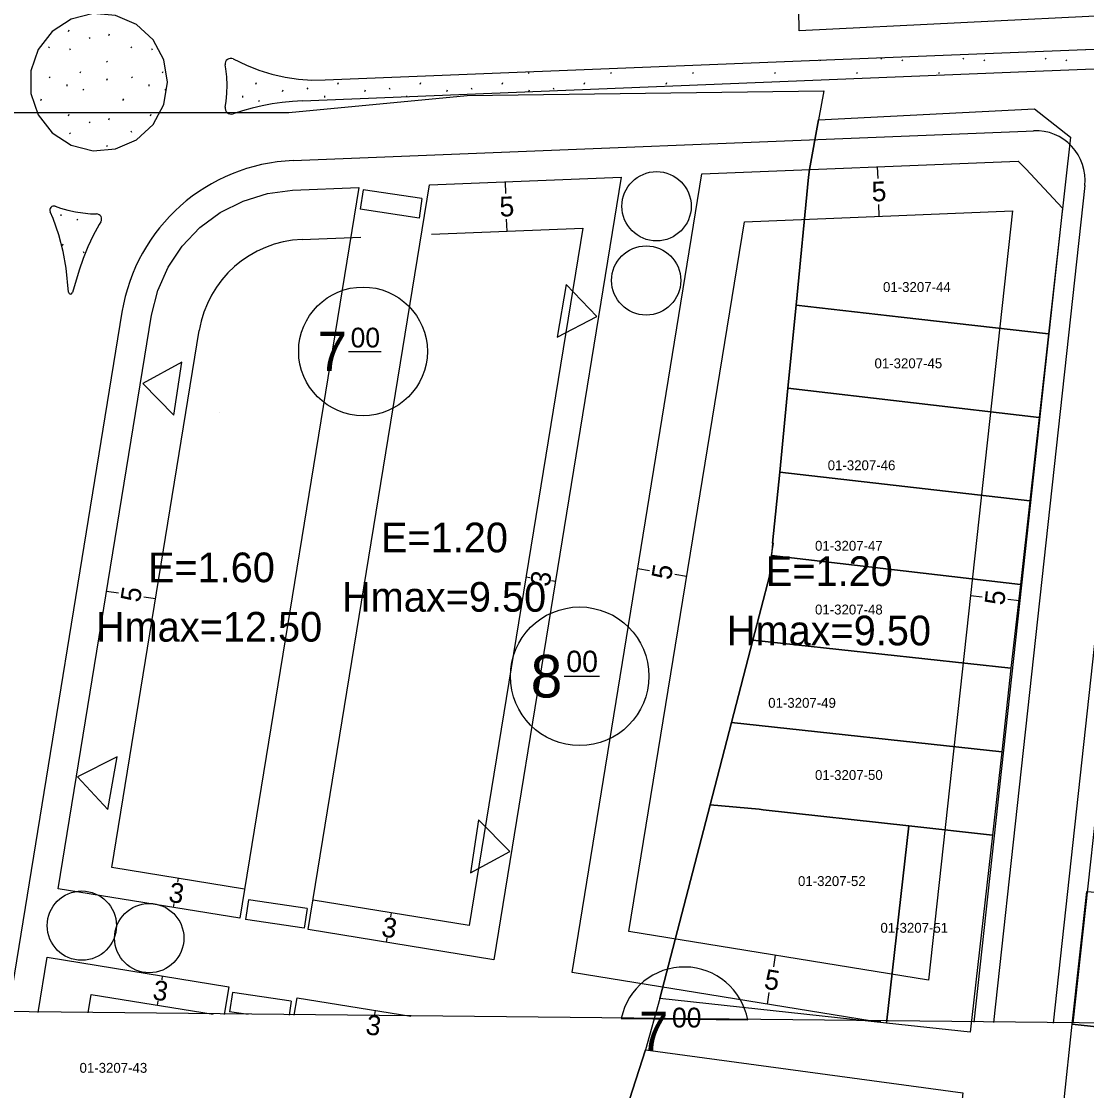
# Model space of a CAD drawing. Extents: x 419396 to 421519, y 4453567 to 4456767.
# Drawn here: x 420626.6 to 420734.2, y 4454304 to 4454412.1 of the extents above; entities that cross this region are included whole.
import ezdxf

# ---------------------------------------------------------------- set-up
doc = ezdxf.new("R2010")
doc.units = 0
for name, color, linetype in [('0_KADASTRO', 7, 'Continuous'), ('Level 16', 7, 'Continuous'), ('Level 20', 7, 'Continuous'), ('Level 29', 7, 'Continuous'), ('Level 30', 7, 'Continuous'), ('Level 41', 7, 'Continuous'), ('Level 53', 7, 'Continuous'), ('Level 55', 7, 'Continuous'), ('Level 58', 7, 'Continuous'), ('Level 62', 7, 'Continuous'), ('Y_Lejant', 7, 'Continuous')]:
    doc.layers.add(name, color=color, linetype=linetype)

msp = doc.modelspace()

# ---------------------------------------------------------------- linework, layer by layer
at = {"layer": '0_KADASTRO'}
for points in [[(420704.87, 4454428.71), (420705.73, 4454450.25), (420706.62, 4454472.48), (420706.8, 4454476.84), (420707.02, 4454479.58), (420707.81, 4454489.19), (420735.04, 4454485.63), (420736.53, 4454449.88), (420736.79, 4454443.57), (420736.8, 4454440.33), (420737.17, 4454427.02), (420737.32, 4454424.69), (420737.81, 4454412.75), (420705.15, 4454411.12), (420705.05, 4454417.5)], [(420704.84, 4454383.42), (420706.1, 4454396.34), (420706.2, 4454397.13), (420707.09, 4454402.14), (420728.92, 4454403.25), (420732.57, 4454400.37), (420730.34, 4454380.51), (420715.44, 4454382.19)], [(420704.01, 4454375.01), (420704.84, 4454383.42), (420715.44, 4454382.19), (420730.34, 4454380.51), (420729.4, 4454372.07)], [(420703.18, 4454366.53), (420704.01, 4454375.01), (420729.4, 4454372.07), (420728.45, 4454363.62)], [(420702.34, 4454358.1), (420702.57, 4454359.34), (420702.47, 4454359.34), (420703.18, 4454366.53), (420728.45, 4454363.62), (420727.52, 4454355.17)], [(420700.46, 4454349.57), (420702.14, 4454356.02), (420702.34, 4454358.1), (420727.52, 4454355.17), (420726.55, 4454346.73)], [(420698.32, 4454341.24), (420700.46, 4454349.57), (420726.55, 4454346.73), (420725.61, 4454338.28)], [(420696.14, 4454332.92), (420698.32, 4454341.24), (420725.61, 4454338.28), (420724.68, 4454329.84), (420716.22, 4454330.79), (420701.51, 4454332.4), (420701.31, 4454332.46), (420701.11, 4454332.47)], [(420691.06, 4454313.34), (420696.14, 4454332.92), (420701.11, 4454332.47), (420701.31, 4454332.46), (420701.51, 4454332.4), (420716.22, 4454330.79), (420713.98, 4454310.87)], [(420713.98, 4454310.87), (420716.22, 4454330.79), (420724.68, 4454329.84), (420722.43, 4454309.96)], [(420732.74, 4454310.75), (420734.2, 4454324.17), (420745.57, 4454323.32), (420744.07, 4454309.5)], [(420731.89, 4454302.79), (420732.74, 4454310.75), (420744.07, 4454309.5), (420755.01, 4454308.29), (420754.14, 4454300.27)], [(420675.4, 4454264.02), (420689.62, 4454308.17), (420721.69, 4454303.81), (420716.6, 4454254.26), (420714.06, 4454252.64)]]:
    msp.add_lwpolyline(points, close=True, dxfattribs=at)
msp.add_lwpolyline([(420615.67, 4454402.88), (420653.59, 4454402.87), (420671.62, 4454404.59), (420707.63, 4454405.06), (420707.09, 4454402.14), (420706.2, 4454397.13), (420706.1, 4454396.34), (420704.84, 4454383.42), (420704.01, 4454375.01), (420703.18, 4454366.53), (420702.47, 4454359.34), (420702.34, 4454358.1), (420702.14, 4454356.02), (420700.46, 4454349.57), (420698.32, 4454341.24), (420696.14, 4454332.92), (420691.06, 4454313.34), (420689.62, 4454308.17), (420675.4, 4454264.02)], dxfattribs=at)
at = {"layer": 'Level 16'}
for p, q in [((420681.6, 4454385.5), (420680.71, 4454380.18)), ((420684.7, 4454382.25), (420681.6, 4454385.5)), ((420680.71, 4454380.18), (420684.7, 4454382.25)), ((420642.78, 4454377.63), (420638.82, 4454375.49)), ((420641.98, 4454372.29), (420642.78, 4454377.63)), ((420638.82, 4454375.49), (420641.98, 4454372.29)), ((420636.23, 4454337.77), (420632.22, 4454335.74)), ((420635.3, 4454332.46), (420636.23, 4454337.77)), ((420632.22, 4454335.74), (420635.3, 4454332.46)), ((420672.74, 4454331.4), (420671.94, 4454326.06)), ((420675.9, 4454328.19), (420672.74, 4454331.4)), ((420671.94, 4454326.06), (420675.9, 4454328.19))]:
    msp.add_line(p, q, dxfattribs=at)
at = {"layer": 'Level 20'}
for p, q in [((420713.03, 4454397.39), (420713.08, 4454396.19)), ((420675.44, 4454395.88), (420675.49, 4454394.68)), ((420713.23, 4454392.4), (420713.19, 4454393.59)), ((420699.61, 4454391.84), (420726.69, 4454392.94)), ((420726.69, 4454392.94), (420718.22, 4454315.19)), ((420675.64, 4454390.88), (420675.59, 4454392.08)), ((420687.93, 4454320.12), (420699.61, 4454391.84)), ((420654.92, 4454390.04), (420660.85, 4454390.28)), ((420667.99, 4454390.57), (420683.29, 4454391.19)), ((420683.29, 4454391.19), (420671.82, 4454320.72)), ((420635.7, 4454326.59), (420644.53, 4454380.84)), ((420688.84, 4454356.79), (420690.02, 4454356.59)), ((420677.55, 4454355.95), (420677.95, 4454355.89)), ((420693.77, 4454355.98), (420692.59, 4454356.18)), ((420635.18, 4454354.52), (420636.37, 4454354.33)), ((420680.52, 4454355.47), (420680.12, 4454355.54)), ((420640.12, 4454353.72), (420638.93, 4454353.91)), ((420722.45, 4454354.07), (420723.65, 4454353.94)), ((420727.42, 4454353.52), (420726.23, 4454353.65)), ((420649.12, 4454324.41), (420635.7, 4454326.59)), ((420642.41, 4454325.5), (420642.35, 4454325.11)), ((420671.82, 4454320.72), (420656.03, 4454323.29)), ((420641.93, 4454322.54), (420641.99, 4454322.94)), ((420663.92, 4454322), (420663.86, 4454321.61)), ((420718.22, 4454315.19), (420687.93, 4454320.12)), ((420663.44, 4454319.04), (420663.51, 4454319.44)), ((420702.74, 4454317.71), (420702.55, 4454316.53)), ((420640.8, 4454315.63), (420640.74, 4454315.24)), ((420633.31, 4454311.89), (420633.61, 4454313.76)), ((420633.61, 4454313.76), (420645.95, 4454311.76)), ((420701.94, 4454312.78), (420702.13, 4454313.96)), ((420640.32, 4454312.67), (420640.39, 4454313.07)), ((420662.32, 4454312.13), (420662.25, 4454311.74))]:
    msp.add_line(p, q, dxfattribs=at)
msp.add_arc((420655.37, 4454379.08), 10.98, 92.3077, 170.7564, dxfattribs=at)
at = {"layer": 'Level 29'}
for p, q in [((420695.33, 4454396.68), (420727.29, 4454397.96)), ((420727.29, 4454397.96), (420728.04, 4454397.17)), ((420682.2, 4454315.99), (420695.33, 4454396.68)), ((420728.04, 4454397.17), (420731.75, 4454393.2)), ((420655.54, 4454320.33), (420667.79, 4454395.57)), ((420667.79, 4454395.57), (420687.17, 4454396.35)), ((420687.17, 4454396.35), (420674.3, 4454317.27)), ((420660.65, 4454395.28), (420648.64, 4454321.45)), ((420648.96, 4454393.93), (420651.42, 4454394.69)), ((420651.42, 4454394.69), (420653.97, 4454395.01)), ((420653.97, 4454395.01), (420660.65, 4454395.28)), ((420646.66, 4454392.77), (420648.96, 4454393.93)), ((420644.59, 4454391.24), (420646.66, 4454392.77)), ((420731.75, 4454393.2), (420727.6, 4454355.12)), ((420642.82, 4454389.37), (420644.59, 4454391.24)), ((420641.39, 4454387.23), (420642.82, 4454389.37)), ((420640.35, 4454384.88), (420641.39, 4454387.23)), ((420639.72, 4454382.39), (420640.35, 4454384.88)), ((420630.29, 4454324.44), (420639.72, 4454382.39)), ((420727.6, 4454355.12), (420722.78, 4454310.95)), ((420732.83, 4454310.84), (420737.33, 4454352.11)), ((420648.64, 4454321.45), (420630.29, 4454324.44)), ((420674.3, 4454317.27), (420655.54, 4454320.33)), ((420628.25, 4454311.94), (420629.16, 4454317.53)), ((420629.16, 4454317.53), (420647.51, 4454314.54)), ((420712.51, 4454311.05), (420682.2, 4454315.99)), ((420647.51, 4454314.54), (420647.06, 4454311.74)), ((420654.14, 4454311.67), (420654.42, 4454313.42)), ((420654.42, 4454313.42), (420665.92, 4454311.55))]:
    msp.add_line(p, q, dxfattribs=at)
at = {"layer": 'Level 41'}
for p, q in [((420631.31, 4454411.06), (420631.38, 4454411.22)), ((420635.39, 4454410.65), (420635.46, 4454410.81)), ((420633.4, 4454410.45), (420633.47, 4454410.34)), ((420629.32, 4454409.52), (420629.39, 4454409.41)), ((420631.42, 4454409.33), (420631.49, 4454409.22)), ((420637.61, 4454409.52), (420637.68, 4454409.41)), ((420639.71, 4454409.33), (420639.78, 4454409.22)), ((420734.12, 4454409.25), (420734.15, 4454409.2)), ((420635.15, 4454408.06), (420635.22, 4454407.96)), ((420707.23, 4454408.17), (420707.28, 4454408.08)), ((420713.41, 4454408.38), (420713.48, 4454408.27)), ((420715.51, 4454408.19), (420715.58, 4454408.08)), ((420721.7, 4454408.38), (420721.77, 4454408.27)), ((420723.8, 4454408.19), (420723.87, 4454408.08)), ((420729.99, 4454408.38), (420730.06, 4454408.27)), ((420732.09, 4454408.19), (420732.16, 4454408.08)), ((420629.38, 4454406.49), (420629.45, 4454406.38)), ((420632.51, 4454406.87), (420632.58, 4454407.03)), ((420637.68, 4454406.49), (420637.75, 4454406.38)), ((420640.81, 4454406.87), (420640.88, 4454407.03)), ((420677.78, 4454406.93), (420677.85, 4454406.82)), ((420686.07, 4454406.93), (420686.14, 4454406.82)), ((420694.36, 4454406.93), (420694.44, 4454406.82)), ((420702.66, 4454406.93), (420702.73, 4454406.82)), ((420710.95, 4454406.93), (420711.02, 4454406.82)), ((420719.24, 4454406.93), (420719.31, 4454406.82)), ((420631.14, 4454405.7), (420631.16, 4454405.54)), ((420635.21, 4454406.14), (420635.28, 4454406.3)), ((420639.43, 4454405.7), (420639.45, 4454405.54)), ((420650.26, 4454405.74), (420650.33, 4454405.89)), ((420655.42, 4454405.35), (420655.49, 4454405.24)), ((420658.55, 4454405.74), (420658.62, 4454405.89)), ((420663.72, 4454405.35), (420663.79, 4454405.24)), ((420666.84, 4454405.74), (420666.92, 4454405.89)), ((420672.01, 4454405.35), (420672.08, 4454405.24)), ((420675.14, 4454405.74), (420675.21, 4454405.89)), ((420680.3, 4454405.35), (420680.37, 4454405.24)), ((420683.43, 4454405.74), (420683.5, 4454405.89)), ((420691.72, 4454405.74), (420691.79, 4454405.89)), ((420700.08, 4454405.88), (420700.09, 4454405.89)), ((420628.53, 4454404.08), (420628.61, 4454404.24)), ((420632.77, 4454405.23), (420632.84, 4454405.12)), ((420636.83, 4454404.08), (420636.9, 4454404.24)), ((420641.06, 4454405.23), (420641.13, 4454405.12)), ((420648.89, 4454404.56), (420648.91, 4454404.4)), ((420652.96, 4454405.01), (420653.03, 4454405.17)), ((420657.18, 4454404.56), (420657.2, 4454404.4)), ((420661.25, 4454405.01), (420661.32, 4454405.17)), ((420665.47, 4454404.56), (420665.48, 4454404.48)), ((420669.54, 4454405.01), (420669.62, 4454405.17)), ((420677.84, 4454405.01), (420677.91, 4454405.17)), ((420650.52, 4454404.09), (420650.59, 4454403.98)), ((420631.31, 4454402.55), (420631.38, 4454402.71)), ((420635.39, 4454402.14), (420635.46, 4454402.3)), ((420639.6, 4454402.55), (420639.67, 4454402.71)), ((420633.4, 4454401.94), (420633.47, 4454401.83)), ((420637.61, 4454401.01), (420637.68, 4454400.9)), ((420631.42, 4454400.82), (420631.49, 4454400.71)), ((420635.15, 4454399.55), (420635.22, 4454399.45)), ((420630.55, 4454392.58), (420630.56, 4454392.42)), ((420632.18, 4454392.11), (420632.25, 4454392)), ((420630.71, 4454389.43), (420630.78, 4454389.59)), ((420632.81, 4454388.82), (420632.88, 4454388.71))]:
    msp.add_line(p, q, dxfattribs=at)
at = {"layer": 'Level 53'}
for p, q in [((420661.11, 4454395.07), (420660.81, 4454393.09)), ((420667.04, 4454394.19), (420661.11, 4454395.07)), ((420667.04, 4454394.19), (420666.75, 4454392.21)), ((420666.75, 4454392.21), (420660.81, 4454393.09)), ((420649.51, 4454323.32), (420649.22, 4454321.34)), ((420655.45, 4454322.44), (420649.51, 4454323.32)), ((420655.45, 4454322.44), (420655.15, 4454320.46)), ((420655.15, 4454320.46), (420649.22, 4454321.34)), ((420647.9, 4454313.97), (420647.6, 4454312)), ((420653.83, 4454313.09), (420647.9, 4454313.97)), ((420653.83, 4454313.09), (420653.62, 4454311.67)), ((420649.47, 4454311.72), (420647.6, 4454312))]:
    msp.add_line(p, q, dxfattribs=at)
at = {"layer": 'Level 55'}
msp.add_lwpolyline([(420712.6, 4454311.05), (420713.39, 4454311.05)], dxfattribs=at)
for centre in [(420690.74, 4454393.4), (420689.69, 4454385.9), (420632.67, 4454320.71), (420639.48, 4454319.45)]:
    msp.add_circle(centre, 3.5, dxfattribs=at)
msp.add_arc((420712.95, 4454307.57), 3.5, 82.9061, 95.8872, dxfattribs=at)
at = {"layer": 'Level 58'}
for p, q in [((420659.63, 4454378.74), (420662.93, 4454378.74)), ((420681.41, 4454345.91), (420684.96, 4454345.91))]:
    msp.add_line(p, q, dxfattribs=at)
msp.add_lwpolyline([(420687.18, 4454311.32), (420699.95, 4454311.19)], dxfattribs=at)
for centre, radius in [((420661.08, 4454378.74), 6.5), ((420646.59, 4454372.53), 0.0005), ((420682.97, 4454345.91), 7)]:
    msp.add_circle(centre, radius, dxfattribs=at)
msp.add_arc((420693.55, 4454310.03), 6.5, 10.2924, 168.5009, dxfattribs=at)
at = {"layer": 'Level 62'}
for p, q in [((420728.16, 4454409.01), (420871.12, 4454414.77)), ((420728.14, 4454407.01), (420875.73, 4454412.96)), ((420657.27, 4454406.16), (420728.16, 4454409.01)), ((420647.22, 4454407.3), (420647.16, 4454407.69)), ((420647.96, 4454408.29), (420649.31, 4454407.65)), ((420649.31, 4454407.65), (420650.57, 4454407.15)), ((420647.31, 4454406.47), (420647.22, 4454407.3)), ((420647.34, 4454405.65), (420647.31, 4454406.47)), ((420650.57, 4454407.15), (420651.88, 4454406.75)), ((420651.88, 4454406.75), (420653.2, 4454406.45)), ((420653.2, 4454406.45), (420654.55, 4454406.25)), ((420654.98, 4454404.06), (420728.14, 4454407.01)), ((420647.32, 4454404.82), (420647.34, 4454405.65)), ((420654.55, 4454406.25), (420655.91, 4454406.15)), ((420655.91, 4454406.15), (420657.27, 4454406.16)), ((420647.24, 4454404), (420647.32, 4454404.82)), ((420647.15, 4454403.42), (420647.24, 4454404)), ((420649.88, 4454403.32), (420648.89, 4454403.05)), ((420650.89, 4454403.55), (420649.88, 4454403.32)), ((420651.9, 4454403.74), (420650.89, 4454403.55)), ((420652.92, 4454403.89), (420651.9, 4454403.74)), ((420653.95, 4454404), (420652.92, 4454403.89)), ((420654.98, 4454404.06), (420653.95, 4454404)), ((420648.89, 4454403.05), (420647.95, 4454402.74)), ((420654.02, 4454398.02), (420728.08, 4454401)), ((420728.08, 4454401), (420728.84, 4454401.03)), ((420734.01, 4454395.49), (420727.38, 4454334.71)), ((420629.78, 4454392.16), (420629.48, 4454392.85)), ((420629.98, 4454393.4), (420630.53, 4454393.21)), ((420630.53, 4454393.21), (420631.27, 4454393)), ((420631.27, 4454393), (420632.02, 4454392.84)), ((420632.02, 4454392.84), (420632.78, 4454392.72)), ((420632.78, 4454392.72), (420633.55, 4454392.65)), ((420633.55, 4454392.65), (420634.17, 4454392.63)), ((420630.34, 4454390.52), (420629.78, 4454392.16)), ((420634.43, 4454391.56), (420633.83, 4454390.45)), ((420634.6, 4454391.83), (420634.43, 4454391.56)), ((420630.77, 4454388.84), (420630.34, 4454390.52)), ((420633.83, 4454390.45), (420633.29, 4454389.3)), ((420633.29, 4454389.3), (420632.81, 4454388.13)), ((420631.08, 4454387.13), (420630.77, 4454388.84)), ((420632.81, 4454388.13), (420632.39, 4454386.94)), ((420631.33, 4454384.71), (420631.08, 4454387.13)), ((420632.39, 4454386.94), (420631.72, 4454384.67)), ((420636.73, 4454382.71), (420625.22, 4454311.97)), ((420735.51, 4454353.88), (420730.82, 4454310.86)), ((420727.38, 4454334.71), (420724.79, 4454310.93))]:
    msp.add_line(p, q, dxfattribs=at)
msp.add_lwpolyline([(420641.34, 4454405.94), (420640.96, 4454408.2), (420639.87, 4454410.21), (420638.19, 4454411.76), (420636.09, 4454412.68), (420633.81, 4454412.87), (420631.6, 4454412.31), (420629.68, 4454411.06), (420628.27, 4454409.25), (420627.53, 4454407.08), (420627.53, 4454404.8), (420628.27, 4454402.63), (420629.68, 4454400.83), (420631.6, 4454399.58), (420633.81, 4454399.01), (420636.09, 4454399.2), (420638.19, 4454400.12), (420639.87, 4454401.67), (420640.96, 4454403.68), (420641.34, 4454405.94)], dxfattribs=at)
for centre, radius, start, end in [((420647.72, 4454407.78), 0.565, 64.331, 189.4749), ((420647.76, 4454403.33), 0.612, 171.1906, 287.8033), ((420729.04, 4454396.04), 5, 353.779, 92.3077), ((420654.75, 4454379.77), 18.26, 92.3077, 170.7564), ((420629.85, 4454393.01), 0.406, 70.989, 203.1586), ((420634.15, 4454392.1), 0.524, 328.8669, 87.9833), ((420631.53, 4454384.73), 0.198, 185.8775, 343.4599)]:
    msp.add_arc(centre, radius, start, end, dxfattribs=at)
at = {"layer": 'Y_Lejant'}
msp.add_lwpolyline([(420209.76, 4455704.6), (421518.56, 4455690.86), (421518.56, 4454302.65), (420195.09, 4454316.54)], close=True, dxfattribs=at)

# ---------------------------------------------------------------- texts
at = {"layer": '0_KADASTRO'}
for s, p in [('01-3207-44', (420713.62, 4454384.74)), ('01-3207-45', (420712.76, 4454377.03)), ('01-3207-46', (420708.03, 4454366.73)), ('01-3207-47', (420706.75, 4454358.59)), ('01-3207-48', (420706.75, 4454352.15)), ('01-3207-49', (420702.02, 4454342.72)), ('01-3207-50', (420706.75, 4454335.43)), ('01-3207-52', (420705.03, 4454324.71)), ('01-3207-51', (420713.36, 4454319.99)), ('01-3207-43', (420632.44, 4454305.84))]:
    msp.add_text(s, height=1, dxfattribs=at).set_placement(p)
at = {"layer": 'Level 20'}
for s, rotation, p in [('5', 2.3077, (420712.51, 4454393.87)), ('5', 2.3077, (420674.91, 4454392.35)), ('5', 80.7564, (420692.18, 4454355.57)), ('3', 80.7564, (420679.92, 4454354.89)), ('5', 80.7564, (420638.53, 4454353.3)), ('5', 83.779, (420725.86, 4454353.02)), ('3', 350.7564, (420641.35, 4454323.14)), ('3', 350.7564, (420662.86, 4454319.64)), ('5', 350.7564, (420701.52, 4454314.36)), ('3', 350.7564, (420639.74, 4454313.27)), ('3', 350.7564, (420661.26, 4454309.77))]:
    msp.add_text(s, height=2, rotation=rotation, dxfattribs=at).set_placement(p)
at = {"layer": 'Level 30'}
for s, p in [('E=1.20', (420662.9, 4454358.43)), ('E=1.60', (420639.35, 4454355.41)), ('E=1.20', (420701.78, 4454355.03)), ('Hmax=9.50', (420658.96, 4454352.43)), ('Hmax=12.50', (420634.1, 4454349.41)), ('Hmax=9.50', (420697.84, 4454349.03))]:
    msp.add_text(s, height=3, dxfattribs=at).set_placement(p)
at = {"layer": 'Level 58'}
for s, height, p in [('7', 4, (420656.48, 4454376.74)), ('00', 1.998, (420659.83, 4454379.13)), ('8', 4.3, (420678.02, 4454343.76)), ('00', 2.152, (420681.62, 4454346.34)), ('00', 1.998, (420692.3, 4454310.42)), ('7', 4, (420688.96, 4454308.03))]:
    msp.add_text(s, height=height, dxfattribs=at).set_placement(p)

doc.saveas('drawing.dxf')
